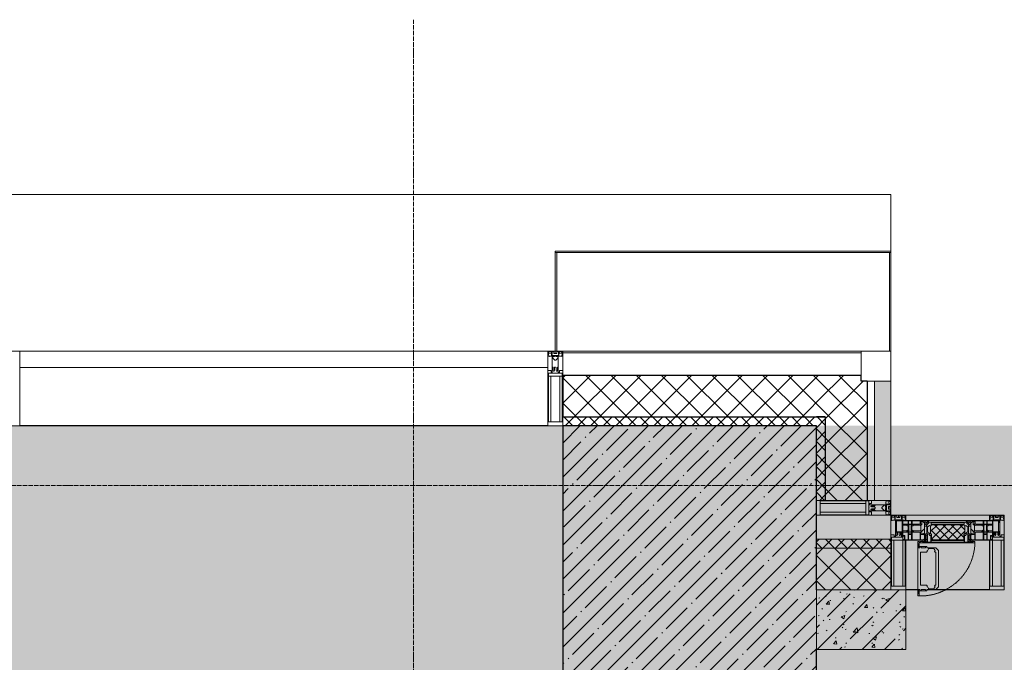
# Model space of a CAD drawing. Header units: millimetres. Extents: x -535184 to 178656, y -69521 to 68256.
# Tile 373 of 460: x -178823 to -175523, y 54879 to 57033. Entities that reach past the tile are written whole.
import ezdxf

# ---------------------------------------------------------------- set-up
doc = ezdxf.new("R2010")
doc.units = ezdxf.units.MM
doc.linetypes.add('-D1-02х01', pattern=[3, 2, -1])
doc.linetypes.add('-D1d1-15x02', pattern=[19, 15, -2, 0, -2])
for name, color, linetype, lineweight in [('_0', 7, 'Continuous', 13), ('A-COLS', 7, 'Continuous', 5), ('A-DETL-GENF', 7, 'Continuous', 5), ('A-GLAZ', 7, 'Continuous', 5), ('A-GLAZ-CURT', 8, 'Continuous', 5), ('A-GLAZ-CWMG', 8, 'Continuous', 5), ('A-WALL', 7, 'Continuous', 5), ('A-WALL-FNSH', 8, 'Continuous', 5), ('I-WALL', 7, 'Continuous', 5), ('S-COLS', 7, 'Continuous', 5), ('S-GRID', 7, 'Continuous', 5), ('Ограждение', 7, 'Continuous', 5), ('Поручни', 7, 'Continuous', 5)]:
    doc.layers.add(name, color=color, linetype=linetype, lineweight=lineweight)
pattern_1 = [(45, (0, 0), (-42.42641, 42.42641), []), (135, (0, 0), (-42.42641, -42.42641), [])]
pattern_2 = [(45, (0, 0), (-21.213203, 21.213203), []), (135, (0, 0), (-21.213203, -21.213203), [])]

# ---------------------------------------------------------------- blocks, each defined once
blk = doc.blocks.new('Rectangular Mullion - 50Wx250H-V1-50_AS_M_L11')
at = {"layer": 'A-DETL-GENF'}
for p, q in [((-25, 84), (-25, 250)), ((-25, 250), (0, 250)), ((-23, 237.3), (0, 237.3)), ((-23, 237.3), (-23, 84)), ((-14.9, 84), (-14.9, 237.3)), ((25, 250), (0, 250)), ((23, 237.3), (0, 237.3)), ((14.9, 84), (14.9, 237.3)), ((23, 237.3), (23, 73.6)), ((25, 65.2), (25, 250)), ((0, 84), (-15, 84)), ((-0.5, 73.6), (-15, 73.6)), ((-10, 71.3), (-12, 71.3)), ((-10, 57.4), (-10, 71.3)), ((-7, 65.2), (-5.9, 67.3)), ((-4.1, 67.3), (-5.9, 67.3)), ((-4.1, 67.3), (-2.9, 65.1)), ((0, 84), (23, 84)), ((0.5, 73.6), (23, 73.6)), ((4.1, 67.3), (2.9, 65.1)), ((4.1, 67.3), (5.9, 67.3)), ((7, 65.2), (5.9, 67.3)), ((10, 71.3), (14, 71.3)), ((10, 53), (10, 71.3)), ((14, 71.3), (14, 65.2)), ((-7, 65.2), (-7, 57)), ((-2.9, 65.1), (-2.9, 57)), ((2.9, 65.1), (2.9, 57)), ((7, 65.2), (7, 54.7)), ((8.7, 53), (7, 54.7)), ((8.7, 53), (10, 53)), ((10, 53), (10, 17)), ((14, 65.2), (25, 65.2)), ((-23.8, 14.6), (-25, 14.2)), ((-25, 0), (-25, 14.2)), ((-23.8, 17), (-23.8, 14.6)), ((-22.5, 10.6), (-23.8, 14.6)), ((-22.5, 10.6), (-23.7, 9.9)), ((-23.7, 1.3), (-23.7, 9.9)), ((-23.7, 1.3), (-11.8, 1.3)), ((-23.2, 10.2), (-22.5, 8)), ((-22.5, 8), (-22.5, 4.5)), ((-21.3, 4.5), (-22.5, 4.5)), ((-22.3, 17), (-22.3, 16)), ((-22.3, 16), (-21.3, 16)), ((-19.9, 17), (-21.3, 16)), ((-21.3, 4.5), (-21.3, 6.5)), ((-21.3, 6.5), (-14.2, 6.5)), ((-7.4, 16.6), (-18.4, 16.6)), ((-14.2, 6.5), (-14.2, 4.5)), ((-13.2, 4.5), (-14.2, 4.5)), ((-13.2, 4.5), (-12.2, 7.2)), ((-12.7, 7.6), (-11.3, 11.4)), ((-12.7, 7.6), (-11.8, 6.9)), ((-12.2, 9), (-12.2, 14.8)), ((-12.2, 14.8), (0, 14.8)), ((-11.8, 1.3), (-11.8, 6.9)), ((-10.5, 11.2), (-11.3, 11.4)), ((-10.5, 1.5), (-10.5, 11.2)), ((-4.8, 1.5), (-10.5, 1.5)), ((0, 8), (-4.8, 8)), ((-4.8, 1.5), (-4.8, 8)), ((-2.6, 16.8), (0, 16.8)), ((2.6, 16.8), (0, 16.8)), ((0, 14.8), (0, 16.8)), ((0, 14.8), (0, 16.8)), ((12.2, 14.8), (0, 14.8)), ((0, 0), (0, 8)), ((0, 8), (4.8, 8)), ((0, 0), (0, 8)), ((4.8, 1.5), (4.8, 8)), ((4.8, 1.5), (10.5, 1.5)), ((8.5, 23), (6, 25.5)), ((6, 18), (7.4, 18)), ((7.4, 18), (7.4, 16.6)), ((7.4, 16.6), (18.4, 16.6)), ((7.5, 18.5), (8.5, 18.5)), ((7.5, 17), (7.5, 18.5)), ((10, 17), (7.5, 17)), ((8.5, 18.5), (8.5, 23)), ((10.5, 11.2), (11.3, 11.4)), ((10.5, 1.5), (10.5, 11.2)), ((12.7, 7.6), (11.3, 11.4)), ((12.7, 7.6), (11.8, 6.9)), ((11.8, 1.3), (11.8, 6.9)), ((23.7, 1.3), (11.8, 1.3)), ((12.2, 9), (12.2, 14.8)), ((13.2, 4.5), (12.2, 7.2)), ((13.2, 4.5), (14.2, 4.5)), ((21.3, 6.5), (14.2, 6.5)), ((14.2, 6.5), (14.2, 4.5)), ((18.4, 16.6), (19, 17.6)), ((19, 17.6), (21.3, 16)), ((22.3, 16), (21.3, 16)), ((21.3, 4.5), (21.3, 6.5)), ((21.3, 4.5), (22.5, 4.5)), ((22.3, 17), (22.3, 16)), ((22.3, 17), (23.8, 17)), ((22.5, 10.6), (23.8, 14.6)), ((22.5, 10.6), (23.7, 9.9)), ((23.2, 10.2), (22.5, 8)), ((22.5, 8), (22.5, 4.5)), ((23.7, 1.3), (23.7, 9.9)), ((23.8, 17), (23.8, 14.6)), ((23.8, 14.6), (25, 14.2)), ((25, 0), (25, 14.2)), ((-25, 0), (0, 0)), ((25, 0), (0, 0))]:
    blk.add_line(p, q, dxfattribs=at)
for centre, start, end in [((-0.5, 73.1), 360, 90), ((0.5, 73.1), 90, 180)]:
    blk.add_arc(centre, 0.5, start, end, dxfattribs=at)
blk = doc.blocks.new('Rectangular Mullion - R_StandardFrame_50Wx250H-5114066-50_AS_M_L11')
at = {"layer": 'A-GLAZ-CWMG', "lineweight": 9}
for p, q in [((-50, -17), (-50, 0)), ((-50, 0), (0, 0)), ((0, 0), (0, -250)), ((-50, -250), (-50, -84)), ((0, -250), (-50, -250))]:
    blk.add_line(p, q, dxfattribs=at)
blk = doc.blocks.new('Quad Corner Mullion - Q_0_100_-50-3004896-50_AS_M_L11')
at = {"layer": 'A-GLAZ-CWMG', "lineweight": 9}
for p, q in [((0, 0), (-100, 0)), ((-100, 0), (-100, -100)), ((0, -100), (0, 0)), ((-100, -100), (0, -100))]:
    blk.add_line(p, q, dxfattribs=at)
blk = doc.blocks.new('Rectangular Mullion - 50Wx250H-2623690-50_AS_M_L11')
at = {"layer": 'A-DETL-GENF'}
for p, q in [((-25, 65.2), (-25, 250)), ((-25, 250), (0, 250)), ((-23, 237.3), (0, 237.3)), ((-23, 237.3), (-23, 73.6)), ((-14.9, 84), (-14.9, 237.3)), ((25, 250), (0, 250)), ((23, 237.3), (0, 237.3)), ((14.9, 84), (14.9, 237.3)), ((23, 237.3), (23, 73.6)), ((25, 65.2), (25, 250)), ((0, 84), (-23, 84)), ((-0.5, 73.6), (-23, 73.6)), ((-14, 71.3), (-14, 65.2)), ((-10, 71.3), (-14, 71.3)), ((-10, 53), (-10, 71.3)), ((-7, 65.2), (-5.9, 67.3)), ((-4.1, 67.3), (-5.9, 67.3)), ((-4.1, 67.3), (-2.9, 65.1)), ((0, 84), (23, 84)), ((0.5, 73.6), (23, 73.6)), ((4.1, 67.3), (2.9, 65.1)), ((4.1, 67.3), (5.9, 67.3)), ((7, 65.2), (5.9, 67.3)), ((10, 71.3), (14, 71.3)), ((10, 53), (10, 71.3)), ((14, 71.3), (14, 65.2)), ((-14, 65.2), (-25, 65.2)), ((-8.7, 53), (-10, 53)), ((-10, 53), (-10, 17)), ((-8.7, 53), (-7, 54.7)), ((-7, 65.2), (-7, 54.7)), ((-2.9, 65.1), (-2.9, 54.6)), ((-1.3, 53), (-2.9, 54.6)), ((0, 53), (-1.3, 53)), ((0, 53), (1.3, 53)), ((1.3, 53), (2.9, 54.6)), ((2.9, 65.1), (2.9, 54.6)), ((7, 65.2), (7, 54.7)), ((8.7, 53), (7, 54.7)), ((8.7, 53), (10, 53)), ((10, 53), (10, 17)), ((14, 65.2), (25, 65.2)), ((-23.8, 14.6), (-25, 14.2)), ((-25, 0), (-25, 14.2)), ((-22.3, 17), (-23.8, 17)), ((-23.8, 17), (-23.8, 14.6)), ((-22.5, 10.6), (-23.8, 14.6)), ((-22.5, 10.6), (-23.7, 9.9)), ((-23.7, 1.3), (-23.7, 9.9)), ((-23.7, 1.3), (-11.8, 1.3)), ((-23.2, 10.2), (-22.5, 8)), ((-22.5, 8), (-22.5, 4.5)), ((-21.3, 4.5), (-22.5, 4.5)), ((-22.3, 17), (-22.3, 16)), ((-22.3, 16), (-21.3, 16)), ((-19, 17.6), (-21.3, 16)), ((-21.3, 4.5), (-21.3, 6.5)), ((-21.3, 6.5), (-14.2, 6.5)), ((-18.4, 16.6), (-19, 17.6)), ((-7.4, 16.6), (-18.4, 16.6)), ((-14.2, 6.5), (-14.2, 4.5)), ((-13.2, 4.5), (-14.2, 4.5)), ((-13.2, 4.5), (-12.2, 7.2)), ((-12.7, 7.6), (-11.3, 11.4)), ((-12.7, 7.6), (-11.8, 6.9)), ((-12.2, 9), (-12.2, 14.8)), ((-12.2, 14.8), (0, 14.8)), ((-11.8, 1.3), (-11.8, 6.9)), ((-10.5, 11.2), (-11.3, 11.4)), ((-10.5, 1.5), (-10.5, 11.2)), ((-4.8, 1.5), (-10.5, 1.5)), ((-10, 17), (-7.5, 17)), ((-8.5, 23), (-1.5, 30)), ((-8.5, 18.5), (-8.5, 23)), ((-7.5, 18.5), (-8.5, 18.5)), ((-7.5, 17), (-7.5, 18.5)), ((-7.4, 18), (-7.4, 16.6)), ((-2.6, 18), (-7.4, 18)), ((0, 8), (-4.8, 8)), ((-4.8, 1.5), (-4.8, 8)), ((-2.6, 18), (-2.6, 16.8)), ((-2.6, 16.8), (0, 16.8)), ((-1.5, 30), (0, 30)), ((1.5, 30), (0, 30)), ((2.6, 16.8), (0, 16.8)), ((0, 14.8), (0, 16.8)), ((0, 14.8), (0, 16.8)), ((12.2, 14.8), (0, 14.8)), ((0, 0), (0, 8)), ((0, 8), (4.8, 8)), ((0, 0), (0, 8)), ((8.5, 23), (1.5, 30)), ((2.6, 18), (2.6, 16.8)), ((2.6, 18), (7.4, 18)), ((4.8, 1.5), (4.8, 8)), ((4.8, 1.5), (10.5, 1.5)), ((7.4, 18), (7.4, 16.6)), ((7.4, 16.6), (18.4, 16.6)), ((7.5, 18.5), (8.5, 18.5)), ((7.5, 17), (7.5, 18.5)), ((10, 17), (7.5, 17)), ((8.5, 18.5), (8.5, 23)), ((10.5, 11.2), (11.3, 11.4)), ((10.5, 1.5), (10.5, 11.2)), ((12.7, 7.6), (11.3, 11.4)), ((12.7, 7.6), (11.8, 6.9)), ((11.8, 1.3), (11.8, 6.9)), ((23.7, 1.3), (11.8, 1.3)), ((12.2, 9), (12.2, 14.8)), ((13.2, 4.5), (12.2, 7.2)), ((13.2, 4.5), (14.2, 4.5)), ((21.3, 6.5), (14.2, 6.5)), ((14.2, 6.5), (14.2, 4.5)), ((18.4, 16.6), (19, 17.6)), ((19, 17.6), (21.3, 16)), ((22.3, 16), (21.3, 16)), ((21.3, 4.5), (21.3, 6.5)), ((21.3, 4.5), (22.5, 4.5)), ((22.3, 17), (22.3, 16)), ((22.3, 17), (23.8, 17)), ((22.5, 10.6), (23.8, 14.6)), ((22.5, 10.6), (23.7, 9.9)), ((23.2, 10.2), (22.5, 8)), ((22.5, 8), (22.5, 4.5)), ((23.7, 1.3), (23.7, 9.9)), ((23.8, 17), (23.8, 14.6)), ((23.8, 14.6), (25, 14.2)), ((25, 0), (25, 14.2)), ((-25, 0), (0, 0)), ((25, 0), (0, 0))]:
    blk.add_line(p, q, dxfattribs=at)
for centre, start, end in [((-0.5, 73.1), 360, 90), ((0.5, 73.1), 90, 180)]:
    blk.add_arc(centre, 0.5, start, end, dxfattribs=at)
blk = doc.blocks.new('Rectangular Mullion - R_StandardFrame_50Wx250H-4783244-50_AS_M_L11')
at = {"layer": 'A-GLAZ-CWMG', "lineweight": 9}
for p, q in [((0, 0), (-50, 0)), ((-50, 0), (-50, -250)), ((0, -250), (0, 0)), ((-50, -250), (0, -250))]:
    blk.add_line(p, q, dxfattribs=at)
blk = doc.blocks.new('System Panel - A_PAN_Glass-5026803-50_AS_M_L11')
at = {"layer": 'A-GLAZ-CURT'}
for p, q in [((885, 0), (-885, 0)), ((-885, 0), (-885, -55)), ((885, -55), (885, 0)), ((-885, -55), (885, -55))]:
    blk.add_line(p, q, dxfattribs=at)
blk = doc.blocks.new('Rectangular Mullion - R_StandardFrame_50Wx250H-3343034-50_AS_M_L11')
at = {"layer": 'A-GLAZ-CWMG'}
blk.add_line((15200, 29450), (13430, 29450), dxfattribs=at)
blk = doc.blocks.new('Rectangular Mullion - R_StandardFrame_50Wx250H-3538113-50_AS_M_L11')
at = {"layer": 'A-GLAZ-CWMG', "lineweight": 9}
for p, q in [((-25, 84), (-25, 250)), ((-25, 250), (25, 250)), ((25, 250), (25, 0)), ((-25, 0), (-25, 17)), ((25, 0), (-25, 0))]:
    blk.add_line(p, q, dxfattribs=at)
blk = doc.blocks.new('Rectangular Mullion - R_StandardFrame_50Wx250H-4058886-50_AS_M_L11')
at = {"layer": 'A-GLAZ-CWMG', "lineweight": 9}
for p, q in [((-50, 0), (-50, 250)), ((-50, 250), (0, 250)), ((0, 250), (0, 0)), ((0, 0), (-50, 0))]:
    blk.add_line(p, q, dxfattribs=at)
blk = doc.blocks.new('A_PAN_Створка - 383мм-V40-50_AS_M_L11')
at = {"layer": 'A-GLAZ-CURT'}
h = blk.add_hatch(dxfattribs=at)
h.set_pattern_fill('FP_38', color=256, style=0, pattern_type=2)
h.set_pattern_definition([(225, (16540, 29150), (14.142136, -14.142136), []), (315, (16540, 29150), (14.142136, 14.142136), [])])
h.paths.add_polyline_path([(-53.6, 82.7), (-54.6, 81.8), (-54.6, 63.4), (-57.2, 60.8), (-57.2, 36.4), (-54.9, 34.1), (-54.5, 31.8), (54.5, 31.8), (55.1, 34.2), (57.2, 36.4), (57.2, 60.8), (54.6, 63.4), (53.6, 82.7)])
at = {"layer": 'A-DETL-GENF', "color": 9, "true_color": 0xc8c8c8}
for p, q in [((95.1, 270.5), (95.1, 252.9)), ((99.6, 270.5), (95.1, 270.5)), ((99.6, 270.5), (99.6, 87.5)), ((39.7, 249), (31.1, 240.4)), ((31.1, 117.6), (31.1, 240.4)), ((41.4, 234.2), (39.1, 233.8)), ((39.1, 179), (39.1, 233.8)), ((70.1, 249), (39.7, 249)), ((41.4, 234.2), (43.5, 236.3)), ((45, 244.7), (42.3, 239.8)), ((42.3, 239.8), (43.5, 236.3)), ((45.9, 246.8), (45, 244.7)), ((63.3, 246.8), (45.9, 246.8)), ((64.1, 245), (63.3, 246.8)), ((64.1, 245), (66.7, 241)), ((66.7, 241), (68.6, 239.7)), ((68.6, 239.7), (68.6, 236.4)), ((68.6, 236.4), (71.1, 233.9)), ((70.1, 252.9), (70.1, 249)), ((95.1, 252.9), (70.1, 252.9)), ((71.1, 233.9), (89.5, 233.9)), ((74.1, 248.4), (74.1, 252.9)), ((89.1, 248.4), (74.1, 248.4)), ((89.1, 252.9), (89.1, 248.4)), ((89.5, 233.9), (90.6, 232.8)), ((90.6, 125.2), (90.6, 232.8)), ((93.1, 248.4), (93.1, 252.9)), ((97.9, 248.4), (93.1, 248.4)), ((97.9, 262.4), (95.1, 262.4)), ((97.9, 262.4), (97.9, 248.4)), ((39.1, 179), (39.1, 124.2)), ((39.7, 109), (31.1, 117.6)), ((41.4, 123.8), (39.1, 124.2)), ((70.1, 109), (39.7, 109)), ((41.4, 123.8), (43.5, 121.7)), ((42.3, 118.2), (43.5, 121.7)), ((45, 113.3), (42.3, 118.2)), ((45.9, 111.2), (45, 113.3)), ((63.3, 111.2), (45.9, 111.2)), ((64.1, 113), (63.3, 111.2)), ((64.1, 113), (66.7, 117)), ((66.7, 117), (68.6, 118.3)), ((68.6, 121.6), (71.1, 124.1)), ((68.6, 118.3), (68.6, 121.6)), ((70.1, 105.1), (70.1, 109)), ((95.1, 105.1), (70.1, 105.1)), ((71.1, 124.1), (89.5, 124.1)), ((74.1, 109.6), (74.1, 105.1)), ((89.1, 109.6), (74.1, 109.6)), ((89.1, 105.1), (89.1, 109.6)), ((89.5, 124.1), (90.6, 125.2)), ((93.1, 109.6), (93.1, 105.1)), ((97.9, 109.6), (93.1, 109.6)), ((95.1, 87.5), (95.1, 105.1)), ((97.9, 95.6), (97.9, 109.6)), ((97.9, 95.6), (95.1, 95.6)), ((99.6, 87.5), (95.1, 87.5))]:
    blk.add_line(p, q, dxfattribs=at)
at = {"layer": 'A-DETL-GENF'}
for p, q in [((-91.5, 92), (-91.5, 87.5)), ((-91.5, 92), (91.5, 92)), ((-91.5, 87.5), (-73.9, 87.5)), ((-83.4, 90.3), (-69.4, 90.3)), ((-83.4, 90.3), (-83.4, 87.5)), ((-73.9, 87.5), (-73.9, 62.5)), ((-69.4, 85.5), (-73.9, 85.5)), ((-73.9, 81.5), (-69.4, 81.5)), ((-69.4, 66.5), (-73.9, 66.5)), ((-69.4, 90.3), (-69.4, 85.5)), ((-69.4, 81.5), (-69.4, 66.5)), ((-67.9, 89.3), (-66.9, 90.3)), ((-67.9, 62.5), (-67.9, 89.3)), ((-66.9, 90.3), (-57.4, 90.3)), ((-60.1, 67.7), (-61.7, 64.9)), ((-56.4, 67.7), (-60.1, 67.7)), ((-57.4, 90.3), (-56.4, 89.4)), ((-56.4, 89.4), (-56.4, 67.7)), ((-53.9, 90.3), (-54.9, 89.3)), ((-54.9, 89.3), (-54.9, 85.6)), ((-54.9, 85.6), (-53.9, 84.6)), ((-54.9, 81.9), (-53.8, 83)), ((-54.9, 63.5), (-54.9, 81.9)), ((-53.6, 82.7), (-54.6, 81.8)), ((-54.6, 81.8), (-54.6, 63.4)), ((53.9, 90.3), (-53.9, 90.3)), ((-53.9, 84.6), (53.9, 84.6)), ((53.8, 83), (-53.8, 83)), ((53.6, 82.7), (-53.6, 82.7)), ((54.6, 81.8), (53.6, 82.7)), ((54.9, 81.9), (53.8, 83)), ((53.9, 90.3), (54.9, 89.3)), ((54.9, 85.6), (53.9, 84.6)), ((54.6, 63.4), (54.6, 81.8)), ((54.9, 89.3), (54.9, 85.6)), ((54.9, 63.5), (54.9, 81.9)), ((57.4, 90.3), (56.4, 89.4)), ((56.4, 89.4), (56.4, 67.7)), ((56.4, 67.7), (60.1, 67.7)), ((66.9, 90.3), (57.4, 90.3)), ((60.1, 67.7), (61.7, 64.9)), ((67.9, 89.3), (66.9, 90.3)), ((67.9, 62.5), (67.9, 89.3)), ((69.4, 90.3), (69.4, 85.5)), ((83.4, 90.3), (69.4, 90.3)), ((69.4, 85.5), (73.9, 85.5)), ((69.4, 81.5), (69.4, 66.5)), ((73.9, 81.5), (69.4, 81.5)), ((69.4, 66.5), (73.9, 66.5)), ((91.5, 87.5), (73.9, 87.5)), ((73.9, 87.5), (73.9, 62.5)), ((83.4, 90.3), (83.4, 87.5)), ((91.5, 92), (91.5, 87.5)), ((-73.9, 62.5), (-70, 62.5)), ((-70, 62.5), (-70, 32.1)), ((-61.7, 62.5), (-67.9, 62.5)), ((-66, 56.5), (-67.8, 55.7)), ((-67.8, 55.7), (-67.8, 38.3)), ((-67.8, 38.3), (-65.7, 37.4)), ((-66, 56.5), (-62, 59.1)), ((-65.7, 37.4), (-60.8, 34.7)), ((-62, 59.1), (-60.7, 61)), ((-61.7, 64.9), (-61.7, 62.5)), ((-60.8, 34.7), (-57.3, 35.9)), ((-60.7, 61), (-57.4, 61)), ((-57.4, 61), (-54.9, 63.5)), ((-55.2, 33.8), (-57.3, 35.9)), ((-54.6, 63.4), (-57.2, 60.8)), ((-57.2, 60.8), (-57.2, 36.4)), ((-57.2, 36.4), (-54.9, 34.1)), ((-55.2, 33.8), (-54.8, 31.5)), ((-54.9, 34.1), (-54.5, 31.8)), ((54.5, 31.8), (54.9, 34.1)), ((57.2, 60.8), (54.6, 63.4)), ((55.2, 33.8), (54.8, 31.5)), ((57.4, 61), (54.9, 63.5)), ((54.9, 34.1), (57.2, 36.4)), ((55.2, 33.8), (57.3, 35.9)), ((57.2, 36.4), (57.2, 60.8)), ((60.8, 34.7), (57.3, 35.9)), ((60.7, 61), (57.4, 61)), ((62, 59.1), (60.7, 61)), ((65.7, 37.4), (60.8, 34.7)), ((61.7, 64.9), (61.7, 62.5)), ((61.7, 62.5), (67.9, 62.5)), ((66, 56.5), (62, 59.1)), ((67.8, 38.3), (65.7, 37.4)), ((66, 56.5), (67.8, 55.7)), ((67.8, 55.7), (67.8, 38.3)), ((70, 62.5), (70, 32.1)), ((73.9, 62.5), (70, 62.5)), ((-70, 32.1), (-61.4, 23.5)), ((61.4, 23.5), (-61.4, 23.5)), ((-53.9, 30.5), (-54.9, 29.5)), ((-54.9, 29.5), (-54.9, 25.8)), ((-54.9, 25.8), (-53.9, 24.8)), ((0, 31.5), (-54.8, 31.5)), ((-54.5, 31.8), (54.5, 31.8)), ((53.9, 30.5), (-53.9, 30.5)), ((-53.9, 24.8), (53.9, 24.8)), ((0, 31.5), (54.8, 31.5)), ((53.9, 30.5), (54.9, 29.5)), ((54.9, 25.8), (53.9, 24.8)), ((54.9, 29.5), (54.9, 25.8)), ((70, 32.1), (61.4, 23.5))]:
    blk.add_line(p, q, dxfattribs=at)
at = {"layer": 'A-GLAZ'}
for p, q in [((-153, 73.5), (-150, 73.5)), ((-153, 60), (-153, 73.5)), ((-152, 20), (-152, 73.5)), ((-150.5, 69.5), (-150.5, 73.5)), ((-145, 69.5), (-150.5, 69.5)), ((-150.5, 33.6), (-150.5, 68)), ((-150.5, 68), (-143.5, 68)), ((-150, 84), (-78, 84)), ((-150, 73.5), (-150, 84)), ((-148.5, 82.5), (-132.4, 82.5)), ((-148.5, 81), (-148.5, 82.5)), ((-143.5, 81), (-148.5, 81)), ((-145, 69.5), (-145, 79.5)), ((-143.5, 68), (-143.5, 81)), ((-132.4, 56.6), (-132.4, 82.5)), ((-131, 82.5), (-120.8, 82.5)), ((-131, 82.5), (-131, 64.6)), ((-120.8, 82.5), (-120.8, 64.6)), ((-119.3, 82.5), (-92.5, 82.5)), ((-119.3, 56.6), (-119.3, 82.5)), ((-92.5, 56.6), (-92.5, 82.5)), ((-91.5, 92), (91.5, 92)), ((-91.5, 87.5), (-91.5, 92)), ((-73.9, 87.5), (-91.5, 87.5)), ((-90.8, 82.5), (-79.5, 82.5)), ((-90.8, 64.6), (-90.8, 82.5)), ((-85, 84), (-85, 87.5)), ((-85, 87.5), (-78, 87.5)), ((-78, 84), (-85, 84)), ((-80.1, 66.1), (-80.1, 64.6)), ((-78, 66.1), (-80.1, 66.1)), ((-79.5, 82.5), (-79.5, 80.6)), ((-79.5, 80.6), (-78, 80.6)), ((-78, 87.5), (-78, 84)), ((-78, 84), (-73.9, 84)), ((-78, 84), (-78, 23.5)), ((-78, 66.1), (-78, 61.1)), ((-73.9, 62.5), (-73.9, 87.5)), ((73.9, 87.5), (73.9, 62.5)), ((91.5, 87.5), (73.9, 87.5)), ((73.9, 84), (78, 84)), ((78, 87.5), (78, 84)), ((85, 87.5), (78, 87.5)), ((78, 84), (85, 84)), ((78, 84), (150, 84)), ((78, 23.5), (78, 84)), ((79.5, 80.6), (78, 80.6)), ((78, 66.1), (78, 61.1)), ((78, 66.1), (80.1, 66.1)), ((90.8, 82.5), (79.5, 82.5)), ((79.5, 82.5), (79.5, 80.6)), ((80.1, 66.1), (80.1, 64.6)), ((85, 84), (85, 87.5)), ((90.8, 64.6), (90.8, 82.5)), ((91.5, 92), (91.5, 87.5)), ((119.3, 82.5), (92.5, 82.5)), ((92.5, 56.6), (92.5, 82.5)), ((119.3, 56.6), (119.3, 82.5)), ((120.8, 82.5), (120.8, 64.6)), ((131, 82.5), (120.8, 82.5)), ((131, 82.5), (131, 64.6)), ((132.4, 56.6), (132.4, 82.5)), ((148.5, 82.5), (132.4, 82.5)), ((143.5, 81), (148.5, 81)), ((143.5, 68), (143.5, 81)), ((150.5, 68), (143.5, 68)), ((145, 69.5), (145, 79.5)), ((145, 69.5), (150.5, 69.5)), ((148.5, 81), (148.5, 82.5)), ((150, 84), (150, 73.5)), ((150, 73.5), (153, 73.5)), ((150.5, 69.5), (150.5, 73.5)), ((150.5, 33.6), (150.5, 68)), ((152, 20), (152, 73.5)), ((153, 73.5), (153, 60)), ((-171, 57), (-156, 57)), ((-171, 17), (-171, 57)), ((-171, 55.5), (-152, 55.5)), ((-150.5, 56.6), (-132.4, 56.6)), ((-136.4, 52.4), (-150.5, 52.4)), ((-136.3, 33.6), (-150.5, 33.6)), ((-137.2, 54.8), (-135.8, 50.8)), ((-132.5, 54.8), (-137.2, 54.8)), ((-137.2, 31), (-135.8, 35)), ((-132.1, 49), (-135.8, 50.8)), ((-132.1, 36.8), (-135.8, 35)), ((-132.5, 53.8), (-133.4, 52)), ((-133.4, 52), (-130.1, 50.4)), ((-133.4, 33.7), (-130.1, 35.3)), ((-132.5, 31.9), (-133.4, 33.7)), ((-132.5, 53.8), (-132.5, 54.8)), ((-132.1, 49), (-132.1, 36.8)), ((-131, 64.6), (-120.8, 64.6)), ((-131, 56.5), (-131, 62.6)), ((-120.8, 62.6), (-131, 62.6)), ((-131, 56.5), (-120.8, 56.5)), ((-131, 55.1), (-131, 52.7)), ((-120.8, 55.1), (-131, 55.1)), ((-129.4, 51.1), (-131, 52.7)), ((-129.4, 34.6), (-131, 33)), ((-131, 30.9), (-131, 33)), ((-130.1, 50.4), (-129.4, 51.1)), ((-130.1, 35.3), (-130.1, 50.4)), ((-130.1, 35.3), (-129.4, 34.6)), ((-122.4, 51.1), (-120.8, 52.7)), ((-121.7, 50.4), (-122.4, 51.1)), ((-121.7, 35.3), (-122.4, 34.6)), ((-122.4, 34.6), (-120.8, 33)), ((-118.4, 52), (-121.7, 50.4)), ((-121.7, 35.3), (-121.7, 50.4)), ((-118.4, 33.7), (-121.7, 35.3)), ((-120.8, 56.5), (-120.8, 62.6)), ((-120.8, 55.1), (-120.8, 52.7)), ((-120.8, 30.9), (-120.8, 33)), ((-119.7, 49), (-115.9, 50.8)), ((-119.7, 49), (-119.7, 36.8)), ((-119.7, 36.8), (-115.9, 35)), ((-92.5, 56.6), (-119.3, 56.6)), ((-119.3, 54.8), (-114.6, 54.8)), ((-119.3, 53.8), (-119.3, 54.8)), ((-119.3, 53.8), (-118.4, 52)), ((-119.3, 31.9), (-118.4, 33.7)), ((-114.6, 54.8), (-115.9, 50.8)), ((-114.6, 31), (-115.9, 35)), ((-94.1, 33.5), (-115.4, 33.5)), ((-94.1, 52.5), (-115.3, 52.5)), ((-89.9, 50.9), (-94.1, 52.5)), ((-89.9, 35.1), (-94.1, 33.5)), ((-80.1, 64.6), (-90.8, 64.6)), ((-90.8, 62.7), (-90.8, 56.6)), ((-80.4, 62.7), (-90.8, 62.7)), ((-90.8, 56.6), (-85.9, 56.6)), ((-89.9, 52.2), (-88.6, 53.5)), ((-89.9, 52.2), (-89.9, 50.9)), ((-89.9, 35.1), (-89.9, 50.9)), ((-89.9, 32.5), (-89.9, 35.1)), ((-85.9, 53.5), (-88.6, 53.5)), ((-85.9, 56.6), (-85.9, 53.5)), ((-85.9, 53.5), (-78, 45.6)), ((-70, 33.8), (-83.4, 20.4)), ((-80.4, 61.1), (-80.4, 62.7)), ((-78, 61.1), (-80.4, 61.1)), ((-78, 45.6), (-78, 36.8)), ((-78, 36.8), (-70, 36.8)), ((-70, 62.5), (-73.9, 62.5)), ((-70, 32.1), (-70, 62.5)), ((-70, 36.8), (-70, 33.8)), ((70, 62.5), (70, 32.1)), ((73.9, 62.5), (70, 62.5)), ((70, 36.8), (70, 33.8)), ((78, 36.8), (70, 36.8)), ((70, 33.8), (83.4, 20.4)), ((78, 61.1), (80.4, 61.1)), ((85.9, 53.5), (78, 45.6)), ((78, 45.6), (78, 36.8)), ((80.1, 64.6), (90.8, 64.6)), ((80.4, 62.7), (90.8, 62.7)), ((80.4, 61.1), (80.4, 62.7)), ((85.9, 56.6), (85.9, 53.5)), ((90.8, 56.6), (85.9, 56.6)), ((85.9, 53.5), (88.6, 53.5)), ((89.9, 52.2), (88.6, 53.5)), ((89.9, 50.9), (94.1, 52.5)), ((89.9, 52.2), (89.9, 50.9)), ((89.9, 35.1), (89.9, 50.9)), ((89.9, 35.1), (94.1, 33.5)), ((89.9, 32.5), (89.9, 35.1)), ((90.8, 62.7), (90.8, 56.6)), ((92.5, 56.6), (119.3, 56.6)), ((94.1, 52.5), (115.3, 52.5)), ((94.1, 33.5), (115.4, 33.5)), ((114.6, 54.8), (115.9, 50.8)), ((119.3, 54.8), (114.6, 54.8)), ((114.6, 31), (115.9, 35)), ((119.7, 49), (115.9, 50.8)), ((119.7, 36.8), (115.9, 35)), ((119.3, 53.8), (118.4, 52)), ((118.4, 52), (121.7, 50.4)), ((118.4, 33.7), (121.7, 35.3)), ((119.3, 31.9), (118.4, 33.7)), ((119.3, 53.8), (119.3, 54.8)), ((119.7, 49), (119.7, 36.8)), ((131, 64.6), (120.8, 64.6)), ((120.8, 56.5), (120.8, 62.6)), ((120.8, 62.6), (131, 62.6)), ((131, 56.5), (120.8, 56.5)), ((120.8, 55.1), (120.8, 52.7)), ((120.8, 55.1), (131, 55.1)), ((122.4, 51.1), (120.8, 52.7)), ((122.4, 34.6), (120.8, 33)), ((120.8, 30.9), (120.8, 33)), ((121.7, 50.4), (122.4, 51.1)), ((121.7, 35.3), (121.7, 50.4)), ((121.7, 35.3), (122.4, 34.6)), ((129.4, 51.1), (131, 52.7)), ((130.1, 50.4), (129.4, 51.1)), ((130.1, 35.3), (129.4, 34.6)), ((129.4, 34.6), (131, 33)), ((133.4, 52), (130.1, 50.4)), ((130.1, 35.3), (130.1, 50.4)), ((133.4, 33.7), (130.1, 35.3)), ((131, 56.5), (131, 62.6)), ((131, 55.1), (131, 52.7)), ((131, 30.9), (131, 33)), ((132.1, 49), (135.8, 50.8)), ((132.1, 49), (132.1, 36.8)), ((132.1, 36.8), (135.8, 35)), ((150.5, 56.6), (132.4, 56.6)), ((132.5, 54.8), (137.2, 54.8)), ((132.5, 53.8), (132.5, 54.8)), ((132.5, 53.8), (133.4, 52)), ((132.5, 31.9), (133.4, 33.7)), ((137.2, 54.8), (135.8, 50.8)), ((137.2, 31), (135.8, 35)), ((136.3, 33.6), (150.5, 33.6)), ((136.4, 52.4), (150.5, 52.4)), ((171, 55.5), (152, 55.5)), ((156, 57), (171, 57)), ((171, 57), (171, 17)), ((-171, 18.5), (-153.5, 18.5)), ((-67.9, 17), (-171, 17)), ((-153.5, 18.5), (-152, 20)), ((-150.5, 29.4), (-132.4, 29.4)), ((-150.5, 17), (-150.5, 29.4)), ((-132.4, 18.6), (-150.5, 18.6)), ((-132.5, 31), (-137.2, 31)), ((-132.5, 31.9), (-132.5, 31)), ((-132.4, 29.4), (-132.4, 18.6)), ((-120.8, 30.9), (-131, 30.9)), ((-131, 29.5), (-120.8, 29.5)), ((-131, 18.2), (-131, 29.5)), ((-120.8, 18.2), (-131, 18.2)), ((-120.8, 18.2), (-120.8, 29.5)), ((-119.3, 31.9), (-119.3, 31)), ((-119.3, 31), (-114.6, 31)), ((-92.5, 29.4), (-119.3, 29.4)), ((-119.3, 29.4), (-119.3, 18.6)), ((-119.3, 18.6), (-92.5, 18.6)), ((-92.5, 18.6), (-92.5, 29.4)), ((-90.8, 18.5), (-90.8, 29.4)), ((-90.8, 29.4), (-85.9, 29.4)), ((-87.3, 18.5), (-90.8, 18.5)), ((-85.9, 32.5), (-89.9, 32.5)), ((-87.3, 21.9), (-85.9, 21.9)), ((-87.3, 20.4), (-87.3, 21.9)), ((-87.3, 20.4), (-87.3, 18.5)), ((-84.8, 20.4), (-87.3, 20.4)), ((-85.9, 29.4), (-85.9, 32.5)), ((-85.9, 21.9), (-85.9, 29.4)), ((-85.9, 18.2), (-85.9, 20.4)), ((-75.9, 18.2), (-85.9, 18.2)), ((-83.4, 20.4), (-84.8, 20.4)), ((-78, 23.5), (-67.9, 23.5)), ((-75.9, 23.5), (-73, 23.5)), ((-75.9, 21.5), (-75.9, 23.5)), ((-75.9, 21.5), (-75.9, 18.2)), ((-74.9, 21.5), (-75.9, 21.5)), ((-74.9, 17.9), (-74.9, 21.5)), ((-68.9, 17.9), (-74.9, 17.9)), ((-67.2, 29.3), (-73, 23.5)), ((-61.4, 23.5), (-70, 32.1)), ((-68.9, 21.5), (-68.9, 17.9)), ((-67.9, 21.5), (-68.9, 21.5)), ((-67.9, 23.5), (-64.6, 26.8)), ((-67.9, 23.5), (-64.6, 26.8)), ((-67.9, 21.5), (-67.9, 23.5)), ((-67.9, 17), (-67.9, 23.5)), ((-61.4, 23.5), (-67.9, 17)), ((67.9, 17), (-67.9, 17)), ((-67.9, 17), (67.9, 17)), ((-64.6, 26.8), (-67.2, 29.3)), ((-64.6, 26.8), (-61.4, 23.5)), ((61.4, 23.5), (-61.4, 23.5)), ((70, 32.1), (61.4, 23.5)), ((61.4, 23.5), (64.6, 26.8)), ((67.9, 17), (61.4, 23.5)), ((64.6, 26.8), (67.2, 29.3)), ((67.9, 23.5), (64.6, 26.8)), ((64.6, 26.8), (67.9, 23.5)), ((67.2, 29.3), (73, 23.5)), ((67.9, 21.5), (67.9, 23.5)), ((67.9, 23.5), (67.9, 17)), ((67.9, 23.5), (78, 23.5)), ((67.9, 21.5), (68.9, 21.5)), ((171, 17), (67.9, 17)), ((68.9, 21.5), (68.9, 17.9)), ((68.9, 17.9), (74.9, 17.9)), ((75.9, 23.5), (73, 23.5)), ((74.9, 21.5), (75.9, 21.5)), ((74.9, 17.9), (74.9, 21.5)), ((75.9, 21.5), (75.9, 23.5)), ((75.9, 21.5), (75.9, 18.2)), ((75.9, 18.2), (85.9, 18.2)), ((83.4, 20.4), (84.8, 20.4)), ((84.8, 20.4), (87.3, 20.4)), ((85.9, 32.5), (89.9, 32.5)), ((85.9, 29.4), (85.9, 32.5)), ((85.9, 21.9), (85.9, 29.4)), ((90.8, 29.4), (85.9, 29.4)), ((87.3, 21.9), (85.9, 21.9)), ((85.9, 18.2), (85.9, 20.4)), ((87.3, 20.4), (87.3, 21.9)), ((87.3, 20.4), (87.3, 18.5)), ((87.3, 18.5), (90.8, 18.5)), ((90.8, 18.5), (90.8, 29.4)), ((92.5, 18.6), (92.5, 29.4)), ((92.5, 29.4), (119.3, 29.4)), ((119.3, 18.6), (92.5, 18.6)), ((119.3, 31), (114.6, 31)), ((119.3, 31.9), (119.3, 31)), ((119.3, 29.4), (119.3, 18.6)), ((120.8, 30.9), (131, 30.9)), ((120.8, 18.2), (120.8, 29.5)), ((131, 29.5), (120.8, 29.5)), ((120.8, 18.2), (131, 18.2)), ((131, 18.2), (131, 29.5)), ((150.5, 29.4), (132.4, 29.4)), ((132.4, 29.4), (132.4, 18.6)), ((132.4, 18.6), (150.5, 18.6)), ((132.5, 31.9), (132.5, 31)), ((132.5, 31), (137.2, 31)), ((150.5, 17), (150.5, 29.4)), ((153.5, 18.5), (152, 20)), ((171, 18.5), (153.5, 18.5))]:
    blk.add_line(p, q, dxfattribs=at)
at = {"layer": 'A-GLAZ', "linetype": '-D1-02х01'}
blk.add_arc((91.4, 87.5), 183, 88.8555, 178.5909, dxfattribs=at)
at = {"layer": 'A-GLAZ'}
for centre, start, end in [((-156, 60), 270, 360), ((156, 60), 180, 270)]:
    blk.add_arc(centre, 3, start, end, dxfattribs=at)
blk = doc.blocks.new('Rectangular Mullion - 50Wx250H-V3-50_AS_M_L11')
at = {"layer": 'A-DETL-GENF'}
for p, q in [((-25, 65.2), (-25, 250)), ((-25, 250), (0, 250)), ((-23, 237.3), (0, 237.3)), ((-23, 237.3), (-23, 73.6)), ((-14.9, 84), (-14.9, 237.3)), ((25, 250), (0, 250)), ((23, 237.3), (0, 237.3)), ((14.9, 84), (14.9, 237.3)), ((23, 237.3), (23, 84)), ((25, 84), (25, 250)), ((0, 84), (-23, 84)), ((-0.5, 73.6), (-23, 73.6)), ((-14, 71.3), (-14, 65.2)), ((-10, 71.3), (-14, 71.3)), ((-10, 53), (-10, 71.3)), ((-7, 65.2), (-5.9, 67.3)), ((-4.1, 67.3), (-5.9, 67.3)), ((-4.1, 67.3), (-2.9, 65.1)), ((0, 84), (15, 84)), ((0.5, 73.6), (15, 73.6)), ((4.1, 67.3), (2.9, 65.1)), ((4.1, 67.3), (5.9, 67.3)), ((7, 65.2), (5.9, 67.3)), ((10, 71.3), (12, 71.3)), ((10, 57.4), (10, 71.3)), ((-14, 65.2), (-25, 65.2)), ((-8.7, 53), (-10, 53)), ((-10, 53), (-10, 17)), ((-8.7, 53), (-7, 54.7)), ((-7, 65.2), (-7, 54.7)), ((-2.9, 65.1), (-2.9, 57)), ((2.9, 65.1), (2.9, 57)), ((7, 65.2), (7, 57)), ((-23.8, 14.6), (-25, 14.2)), ((-25, 0), (-25, 14.2)), ((-22.3, 17), (-23.8, 17)), ((-23.8, 17), (-23.8, 14.6)), ((-22.5, 10.6), (-23.8, 14.6)), ((-22.5, 10.6), (-23.7, 9.9)), ((-23.7, 1.3), (-23.7, 9.9)), ((-23.7, 1.3), (-11.8, 1.3)), ((-23.2, 10.2), (-22.5, 8)), ((-22.5, 8), (-22.5, 4.5)), ((-21.3, 4.5), (-22.5, 4.5)), ((-22.3, 17), (-22.3, 16)), ((-22.3, 16), (-21.3, 16)), ((-19, 17.6), (-21.3, 16)), ((-21.3, 4.5), (-21.3, 6.5)), ((-21.3, 6.5), (-14.2, 6.5)), ((-18.4, 16.6), (-19, 17.6)), ((-7.4, 16.6), (-18.4, 16.6)), ((-14.2, 6.5), (-14.2, 4.5)), ((-13.2, 4.5), (-14.2, 4.5)), ((-13.2, 4.5), (-12.2, 7.2)), ((-12.7, 7.6), (-11.3, 11.4)), ((-12.7, 7.6), (-11.8, 6.9)), ((-12.2, 9), (-12.2, 14.8)), ((-12.2, 14.8), (0, 14.8)), ((-11.8, 1.3), (-11.8, 6.9)), ((-10.5, 11.2), (-11.3, 11.4)), ((-10.5, 1.5), (-10.5, 11.2)), ((-4.8, 1.5), (-10.5, 1.5)), ((-10, 17), (-7.5, 17)), ((-8.5, 23), (-6, 25.5)), ((-8.5, 18.5), (-8.5, 23)), ((-7.5, 18.5), (-8.5, 18.5)), ((-7.5, 17), (-7.5, 18.5)), ((-7.4, 18), (-7.4, 16.6)), ((-6, 18), (-7.4, 18)), ((0, 8), (-4.8, 8)), ((-4.8, 1.5), (-4.8, 8)), ((-2.6, 16.8), (0, 16.8)), ((2.6, 16.8), (0, 16.8)), ((0, 14.8), (0, 16.8)), ((0, 14.8), (0, 16.8)), ((12.2, 14.8), (0, 14.8)), ((0, 0), (0, 8)), ((0, 8), (4.8, 8)), ((0, 0), (0, 8)), ((4.8, 1.5), (4.8, 8)), ((4.8, 1.5), (10.5, 1.5)), ((7.4, 16.6), (18.4, 16.6)), ((10.5, 11.2), (11.3, 11.4)), ((10.5, 1.5), (10.5, 11.2)), ((12.7, 7.6), (11.3, 11.4)), ((12.7, 7.6), (11.8, 6.9)), ((11.8, 1.3), (11.8, 6.9)), ((23.7, 1.3), (11.8, 1.3)), ((12.2, 9), (12.2, 14.8)), ((13.2, 4.5), (12.2, 7.2)), ((13.2, 4.5), (14.2, 4.5)), ((21.3, 6.5), (14.2, 6.5)), ((14.2, 6.5), (14.2, 4.5)), ((19.9, 17), (21.3, 16)), ((22.3, 16), (21.3, 16)), ((21.3, 4.5), (21.3, 6.5)), ((21.3, 4.5), (22.5, 4.5)), ((22.3, 17), (22.3, 16)), ((22.5, 10.6), (23.8, 14.6)), ((22.5, 10.6), (23.7, 9.9)), ((23.2, 10.2), (22.5, 8)), ((22.5, 8), (22.5, 4.5)), ((23.7, 1.3), (23.7, 9.9)), ((23.8, 17), (23.8, 14.6)), ((23.8, 14.6), (25, 14.2)), ((25, 0), (25, 14.2)), ((-25, 0), (0, 0)), ((25, 0), (0, 0))]:
    blk.add_line(p, q, dxfattribs=at)
for centre, start, end in [((-0.5, 73.1), 360, 90), ((0.5, 73.1), 90, 180)]:
    blk.add_arc(centre, 0.5, start, end, dxfattribs=at)
blk = doc.blocks.new('Rectangular Mullion - R_StandardFrame_50Wx250H-3541503-50_AS_M_L11')
at = {"layer": 'A-GLAZ-CWMG', "lineweight": 9}
for p, q in [((-25, -250), (-25, 0)), ((-25, 0), (25, 0)), ((25, 0), (25, -17)), ((25, -84), (25, -250)), ((25, -250), (-25, -250))]:
    blk.add_line(p, q, dxfattribs=at)
blk = doc.blocks.new('Rectangular Mullion - R_StandardFrame_50Wx250H-V39-50_AS_M_L11')
at = {"layer": 'A-GLAZ-CWMG'}
for p, q in [((37450, 26809.6), (37450, 26850)), ((37700, 26570), (37700, 26850)), ((37450, 26570), (37450, 26780.1))]:
    blk.add_line(p, q, dxfattribs=at)
blk = doc.blocks.new('Ограждение - Ограждение-4621406-50_AS_M_L11')
at = {"layer": 'Поручни'}
for q in [(-1225, 30175), (16400, 29985.4)]:
    blk.add_line((16400, 30175), q, dxfattribs=at)
blk = doc.blocks.new('RST_AR_KMN_R22_B3_FCD_rvt-1-50_AS_M_L11')
at = {"layer": 'A-WALL'}
h = blk.add_hatch(dxfattribs=at)
h.set_pattern_fill('FP_7', color=256, style=0, pattern_type=2)
h.set_pattern_definition(pattern_1)
h.paths.add_polyline_path([(15442.9, 29480), (16130, 29480), (16130, 29600), (16250, 29600), (16250, 29620), (15250, 29620), (15250, 29480)])
h = blk.add_hatch(dxfattribs=at)
h.set_pattern_fill('FP_7', color=256, style=0, pattern_type=2)
h.set_pattern_definition(pattern_1)
h.paths.add_polyline_path([(16137.6, 29200), (16270, 29200), (16270, 29600), (16130, 29600), (16130, 29200)])
at = {"layer": 'A-WALL', "true_color": 0xeff9fa}
blk.add_hatch(color=7, dxfattribs=at).paths.add_polyline_path([(16295, 29200), (16350, 29200), (16350, 29600), (16295, 29600), (16295, 29357.2)])
at = {"layer": 'A-WALL'}
h = blk.add_hatch(dxfattribs=at)
h.set_pattern_fill('FP_6', color=256, style=0, pattern_type=2)
h.set_pattern_definition(pattern_2)
h.paths.add_polyline_path([(15250, 29450), (16100, 29450), (16100, 29480), (15250, 29480)])
h = blk.add_hatch(dxfattribs=at)
h.set_pattern_fill('FP_6', color=256, style=0, pattern_type=2)
h.set_pattern_definition(pattern_2)
h.paths.add_polyline_path([(16100, 29200), (16130, 29200), (16130, 29480), (16100, 29480), (16100, 29357.2)])
h = blk.add_hatch(dxfattribs=at)
h.set_pattern_fill('FP_6', color=256, style=0, pattern_type=2)
h.set_pattern_definition(pattern_2)
h.paths.add_polyline_path([(18400, 29040), (18400, 29070), (18150, 29070), (18150, 29040), (18221.6, 29040)])
h.paths.add_polyline_path([(16350, 29040), (16350, 29070), (16100, 29070), (16100, 29040), (16311.2, 29040)])
h = blk.add_hatch(dxfattribs=at)
h.set_pattern_fill('FP_7', color=256, style=0, pattern_type=2)
h.set_pattern_definition(pattern_1)
h.paths.add_polyline_path([(18221.6, 28900), (18400, 28900), (18400, 29040), (18150, 29040), (18150, 28900)])
h.paths.add_polyline_path([(16100, 28900), (16350, 28900), (16350, 29040), (16100, 29040), (16100, 29029.2)])
at = {"layer": 'A-COLS', "lineweight": 18}
for p, q in [((16350, 30035.4), (15225, 30035.4)), ((15225, 30035.4), (15225, 30030.3)), ((15230, 30030.3), (15225, 30030.3)), ((15225, 30030.3), (15225, 29700)), ((15225, 30030.3), (16350, 30030.3)), ((15230, 29700), (15230, 30030.3)), ((16350, 30030.3), (16345, 30030.3)), ((16345, 30030.3), (16345, 29700)), ((16350, 30030.3), (16350, 30035.4)), ((16350, 29700), (16350, 30030.3)), ((15225, 29700), (15230, 29700)), ((16345, 29700), (16350, 29700))]:
    blk.add_line(p, q, dxfattribs=at)
at = {"layer": 'A-WALL'}
for p, q in [((15250, 29695), (15250, 29620)), ((15250, 29695), (16250, 29695)), ((16250, 29620), (16250, 29695)), ((16295, 29600), (16270, 29600)), ((16295, 29600), (16295, 29200)), ((15250, 29480), (15250, 29450)), ((15250, 29450), (16100, 29450)), ((16100, 29450), (16100, 29200)), ((16100, 29200), (16130, 29200)), ((16270, 29200), (16295, 29200)), ((16350, 29070), (16100, 29070)), ((16100, 29070), (16100, 29040)), ((16350, 29040), (16350, 29070)), ((16100, 29040), (16100, 28900)), ((16350, 29040), (16100, 29040)), ((16350, 28900), (16350, 29040)), ((16100, 28900), (16350, 28900))]:
    blk.add_line(p, q, dxfattribs=at)
at = {"layer": 'A-WALL', "lineweight": 25}
for p, q in [((15250, 29620), (15250, 29480)), ((15250, 29620), (16250, 29620)), ((16250, 29600), (16250, 29620)), ((16270, 29600), (16250, 29600)), ((16270, 29600), (16270, 29200)), ((15250, 29480), (16100, 29480)), ((16130, 29480), (16100, 29480)), ((16100, 29480), (16130, 29480)), ((16130, 29480), (16130, 29200)), ((16130, 29200), (16270, 29200))]:
    blk.add_line(p, q, dxfattribs=at)
at = {"layer": 'A-WALL-FNSH'}
for p, q in [((16250, 29700), (15250, 29700)), ((15250, 29700), (15250, 29695)), ((16250, 29695), (16250, 29700)), ((16350, 29600), (16295, 29600)), ((16350, 29200), (16350, 29600)), ((16295, 29200), (16350, 29200))]:
    blk.add_line(p, q, dxfattribs=at)
at = {"layer": 'A-GLAZ-CURT', "lineweight": 5}
blk.add_blockref('System Panel - A_PAN_Glass-5026803-50_AS_M_L11', (14315, 29700), dxfattribs=at)
at = {"layer": 'A-GLAZ-CURT', "lineweight": 5, "rotation": 180}
blk.add_blockref('A_PAN_Створка - 383мм-V40-50_AS_M_L11', (16540, 29150), dxfattribs=at)
at = {"layer": 'A-GLAZ-CWMG', "lineweight": 5, "extrusion": (0, 0, -1), "rotation": 180}
for name, p in [('Rectangular Mullion - R_StandardFrame_50Wx250H-3538113-50_AS_M_L11', (-13405, 29700)), ('Rectangular Mullion - 50Wx250H-2623690-50_AS_M_L11', (-15225, 29700)), ('Rectangular Mullion - R_StandardFrame_50Wx250H-4058886-50_AS_M_L11', (-15250, 29700))]:
    blk.add_blockref(name, p, dxfattribs=at)
at = {"layer": 'A-GLAZ-CWMG', "lineweight": 5}
for name, p in [('Quad Corner Mullion - Q_0_100_-50-3004896-50_AS_M_L11', (16350, 29700)), ('Rectangular Mullion - R_StandardFrame_50Wx250H-3343034-50_AS_M_L11', (0, 0))]:
    blk.add_blockref(name, p, dxfattribs=at)
for name, p, rotation in [('Rectangular Mullion - 50Wx250H-2623690-50_AS_M_L11', (16350, 29175), 89.99999999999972), ('Rectangular Mullion - R_StandardFrame_50Wx250H-4783244-50_AS_M_L11', (16350, 29150), 269.9999999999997), ('Rectangular Mullion - 50Wx250H-V1-50_AS_M_L11', (16375, 29150), 180), ('Rectangular Mullion - R_StandardFrame_50Wx250H-V39-50_AS_M_L11', (43250, -8550), 90.00000000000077), ('Rectangular Mullion - 50Wx250H-V3-50_AS_M_L11', (16705, 29150), 180)]:
    blk.add_blockref(name, p, dxfattribs=dict(at, rotation=rotation))
at = {"layer": 'A-GLAZ-CWMG', "lineweight": 5, "extrusion": (0, 0, -1)}
for name, p in [('Rectangular Mullion - R_StandardFrame_50Wx250H-5114066-50_AS_M_L11', (-16350, 29150)), ('Rectangular Mullion - R_StandardFrame_50Wx250H-3541503-50_AS_M_L11', (-16705, 29150))]:
    blk.add_blockref(name, p, dxfattribs=at)
at = {"layer": 'Ограждение', "lineweight": 5}
blk.add_blockref('Ограждение - Ограждение-4621406-50_AS_M_L11', (-50, 50), dxfattribs=at)

msp = doc.modelspace()

# ---------------------------------------------------------------- hatches: boundary and pattern name
at = {"layer": '_0', "transparency": 33554534}
h = msp.add_hatch(color=252, dxfattribs=at)
h.dxf.hatch_style = 1
h.paths.add_polyline_path([(-186501.3, 32972.1), (-186502.9, 35272.1), (-186002.9, 35272.1), (-186002.9, 36222.1), (-183952.9, 36222.1), (-183952.9, 40272.1), (-179002.9, 40272.1), (-179002.9, 38772.1), (-177452.9, 38772.1), (-177452.9, 45172.1), (-185852.9, 45172.1), (-185852.9, 46972.1), (-186852.9, 46972.1), (-186852.9, 48972.1), (-184102.9, 48972.1), (-184102.9, 48272.1), (-183352.9, 48272.1), (-183352.9, 47272.1), (-163952.9, 47272.1), (-163952.9, 48972.1), (-160672.9, 48972.1), (-160672.9, 46972.1), (-161752.9, 46972.1), (-161752.9, 45172.1), (-169752.9, 45172.1), (-169752.9, 36222.1), (-161802.9, 36222.1), (-161802.9, 35822.1), (-161302.9, 35822.1), (-161302.9, 32972.1), (-163452.9, 32972.1), (-163452.9, 34122.1), (-183852.9, 34122.1), (-183852.9, 32972.1)], flags=16)
h.paths.add_polyline_path([(-192753.7, 55672.9), (-154802.1, 55672.9), (-154802.1, 25721.3), (-192753.7, 25721.3)])
at = {"layer": 'I-WALL'}
h = msp.add_hatch(dxfattribs=at)
h.set_pattern_fill('FP_43', color=256, style=0, pattern_type=2)
h.set_pattern_definition([(45, (-192252.93, 26222.13), (-75.43415, 75.43415), [106.68, -17.78, 3.556, -17.78]), (45, (-192252.93, 26297.51), (-75.43415, 75.43415), []), (50, (-192252.93, 26222.13), (127.5292, -11.15758), [13.335, -146.685]), (355, (-192252.93, 26222.13), (-24.66966, 133.74), [10.668, -117.348]), (100.451, (-192242.31, 26221.2), (102.85973, 122.5818), [11.333, -124.663]), (46.184, (-192252.93, 26257.69), (189.75516, -29.4304), [20.002, -220.027]), (96.636, (-192237.12, 26255.24), (166.1822, 173.1996), [17, -186.995]), (351.184, (-192252.93, 26257.69), (166.1839, 173.1976), [16.002, -176.022]), (21, (-192235.15, 26248.8), (106.13027, -71.58603), [13.335, -146.685]), (326, (-192235.15, 26248.8), (43.2619, 128.93175), [10.668, -117.348]), (71.451, (-192226.31, 26242.83), (149.39198, 57.34505), [11.333, -124.663]), (37.5, (-192252.935, 26222.128), (2.16223, 59.18836), [3.353, -112.573, 3.353, -115.773, -117.792]), (37.5, (-192252.935, 26222.128), (2.16223, 59.18836), [-235.052, 3.353, -114.44]), (7.5, (-192252.935, 26222.13), (46.77386, 70.12615), [3.353, -64.567, 3.353, -109.906, -44.894]), (7.5, (-192252.935, 26222.13), (46.77386, 70.12615), [-181.178, 3.353, -41.542]), (327.5, (-192292.584, 26222.128), (94.91367, -4.01009), [3.353, -41.097, 3.353, -135.331, -184.023]), (327.5, (-192292.584, 26222.128), (94.91367, -4.01009), [-183.134, 3.353, -180.67]), (317.5, (-192310.36, 26222.13), (103.69057, 17.79882), [3.353, -54.432, 3.353, -88.748, -130.683]), (317.5, (-192310.36, 26222.13), (103.69057, 17.79882), [-149.885, 3.353, -127.33])])
h.paths.add_polyline_path([(-176152.9, 54922.1), (-175852.9, 54922.1), (-175852.9, 55122.1), (-176152.9, 55122.1), (-176152.9, 54923.3)])
at = {"layer": 'S-COLS'}
h = msp.add_hatch(dxfattribs=at)
h.set_pattern_fill('FP_1', color=256, style=0, pattern_type=2)
h.set_pattern_definition([(45, (-192252.935, 26222.13), (-57.02463, 57.02463), []), (45, (-192195.91, 26222.13), (-57.02463, 57.02463), [100.806, -20.161, 3.353, -16.808])])
h.paths.add_polyline_path([(-176152.9, 54772.1), (-176152.9, 55672.1), (-177002.9, 55672.1), (-177002.9, 54772.1), (-176352.9, 54772.1)])

# ---------------------------------------------------------------- linework, layer by layer
at = {"layer": 'A-WALL', "lineweight": 9}
for p, q in [((-175852.9, 55122.1), (-176152.9, 55122.1)), ((-175852.9, 54922.1), (-175852.9, 55122.1)), ((-176152.9, 54922.1), (-175852.9, 54922.1))]:
    msp.add_line(p, q, dxfattribs=at)
at = {"layer": 'A-WALL'}
msp.add_line((-176152.9, 55122.1), (-176152.9, 54922.1), dxfattribs=at)
at = {"layer": 'I-WALL'}
for p, q in [((-178822.9, 55672.9), (-177052.9, 55672.9)), ((-177052.9, 55672.1), (-178822.9, 55672.1)), ((-175852.9, 55122.9), (-175812.5, 55122.9)), ((-175812.5, 55122.1), (-175852.9, 55122.1)), ((-175783, 55122.9), (-175572.9, 55122.9)), ((-175572.9, 55122.1), (-175783, 55122.1))]:
    msp.add_line(p, q, dxfattribs=at)
at = {"layer": 'S-COLS', "lineweight": 25}
for p, q in [((-176152.9, 55672.1), (-177002.9, 55672.1)), ((-177002.9, 55672.1), (-177002.9, 54772.1)), ((-176152.9, 55122.1), (-176152.9, 55672.1)), ((-176152.9, 54772.1), (-176152.9, 54922.1))]:
    msp.add_line(p, q, dxfattribs=at)
at = {"layer": 'S-COLS'}
msp.add_line((-176152.9, 54922.1), (-176152.9, 55122.1), dxfattribs=at)
at = {"layer": 'S-GRID', "linetype": '-D1d1-15x02'}
for p, q in [((-177497.7, 23517.8), (-177502.9, 57033.3)), ((-195238.9, 55472.1), (-153652.3, 55472.1))]:
    msp.add_line(p, q, dxfattribs=at)

# ---------------------------------------------------------------- block references
at = {"lineweight": 5}
msp.add_blockref('RST_AR_KMN_R22_B3_FCD_rvt-1-50_AS_M_L11', (-192252.9, 26222.1), dxfattribs=at)

doc.saveas('drawing.dxf')
